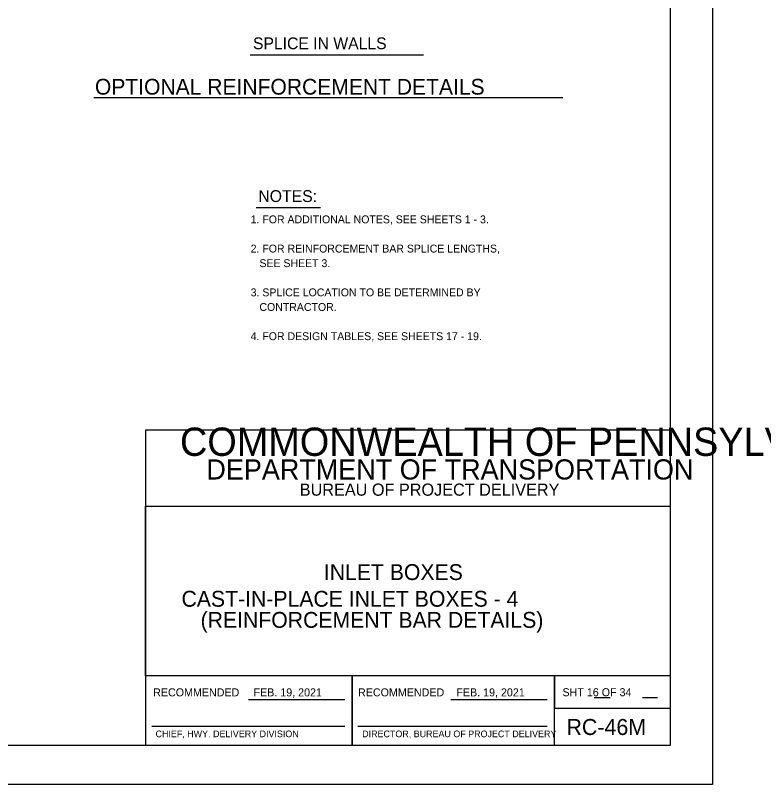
# Model space of a CAD drawing. Extents: x -6420 to 49575, y -4552 to 11624.
# Drawn here: x 3745 to 4680, y 5777 to 6738 of the extents above; entities that cross this region are included whole.
import ezdxf

# ---------------------------------------------------------------- set-up
doc = ezdxf.new("R2010")
doc.units = 0
doc.layers.add('1', color=7, linetype='Continuous')
doc.layers.add('PLT-BNDY', color=7, linetype='Continuous')

msp = doc.modelspace()

# ---------------------------------------------------------------- linework, layer by layer
at = {"layer": '1'}
for p, q in [((4038.76, 6688.78), (4255.17, 6688.78)), ((3843.15, 6635.53), (4429.54, 6635.53)), ((4046.14, 6498.3), (4126.56, 6498.3)), ((4036.69, 5883.68), (4157.1, 5883.68)), ((4289.32, 5883.68), (4409.72, 5883.68)), ((4468.39, 5886.32), (4488.54, 5886.32)), ((4528.78, 5886.32), (4547.59, 5886.32)), ((3915.57, 5850.62), (4157.1, 5850.62)), ((4173.24, 5850.62), (4409.72, 5850.62))]:
    msp.add_line(p, q, dxfattribs=at)
msp.add_lwpolyline([(4563.89, 5826.65), (4563.89, 7677.05), (1985.15, 7677.05), (1985.15, 5826.65), (4563.89, 5826.65), (4563.89, 5913.13), (3907.72, 5913.13), (3907.72, 6125.33), (4563.89, 6125.33), (4563.89, 6220.35), (3907.72, 6220.35), (3907.72, 5826.65), (4166.25, 5826.65), (4166.25, 5913.13), (4166.25, 5826.65), (4418.88, 5826.65), (4418.88, 5913.13), (4418.88, 5872.72), (4563.89, 5872.72)], dxfattribs=at)
at = {"layer": 'PLT-BNDY'}
msp.add_lwpolyline([(1857.19, 7726.26), (4616.38, 7726.26), (4616.38, 5777.44), (1857.19, 5777.44)], close=True, dxfattribs=at)

# ---------------------------------------------------------------- texts
at = {"layer": '1'}
for s, height, p in [('SPLICE IN WALLS', 14.6898, (4042.09, 6695.97)), ('OPTIONAL REINFORCEMENT DETAILS', 19.685, (3844.53, 6639.24)), ('NOTES:', 14.764, (4048.75, 6505.12)), (' 1. FOR ADDITIONAL NOTES, SEE SHEETS 1 - 3.', 9.8425, (4035.53, 6478.52)), (' 2. FOR REINFORCEMENT BAR SPLICE LENGTHS,', 9.8425, (4035.53, 6442.04)), ('    SEE SHEET 3.', 9.8425, (4035.53, 6423.8)), (' 3. SPLICE LOCATION TO BE DETERMINED BY', 9.8425, (4035.53, 6387.32)), ('    CONTRACTOR.', 9.8425, (4035.53, 6369.08)), (' 4. FOR DESIGN TABLES, SEE SHEETS 17 - 19.', 9.8425, (4035.53, 6332.6)), ('COMMONWEALTH OF PENNSYLVANIA', 35.3785, (3950.86, 6188.02)), ('DEPARTMENT OF TRANSPORTATION', 25.2109, (3983.87, 6158.51)), ('BUREAU OF PROJECT DELIVERY', 15.1643, (4100.59, 6138.29)), ('INLET BOXES', 19.8163, (4130.64, 6032.95)), ('CAST-IN-PLACE INLET BOXES - 4', 19.8163, (3952.76, 5999.65)), ('(REINFORCEMENT BAR DETAILS)', 19.8163, (3976.63, 5973.27)), ('RECOMMENDED', 10, (3917.31, 5887.65)), ('FEB. 19, 2021', 10, (4042.78, 5887.65)), ('RECOMMENDED', 10, (4173.4, 5887.65)), ('FEB. 19, 2021', 10, (4296.32, 5887.65)), ('SHT 16 OF 34', 10, (4428.94, 5887.82)), ('RC-46M', 20, (4433.92, 5839.41)), ('CHIEF, HWY. DELIVERY DIVISION', 8.3333, (3920.33, 5836.65)), ('DIRECTOR, BUREAU OF PROJECT DELIVERY', 8.3333, (4178.6, 5836.65))]:
    msp.add_text(s, height=height, dxfattribs=at).set_placement(p)

doc.saveas('drawing.dxf')
